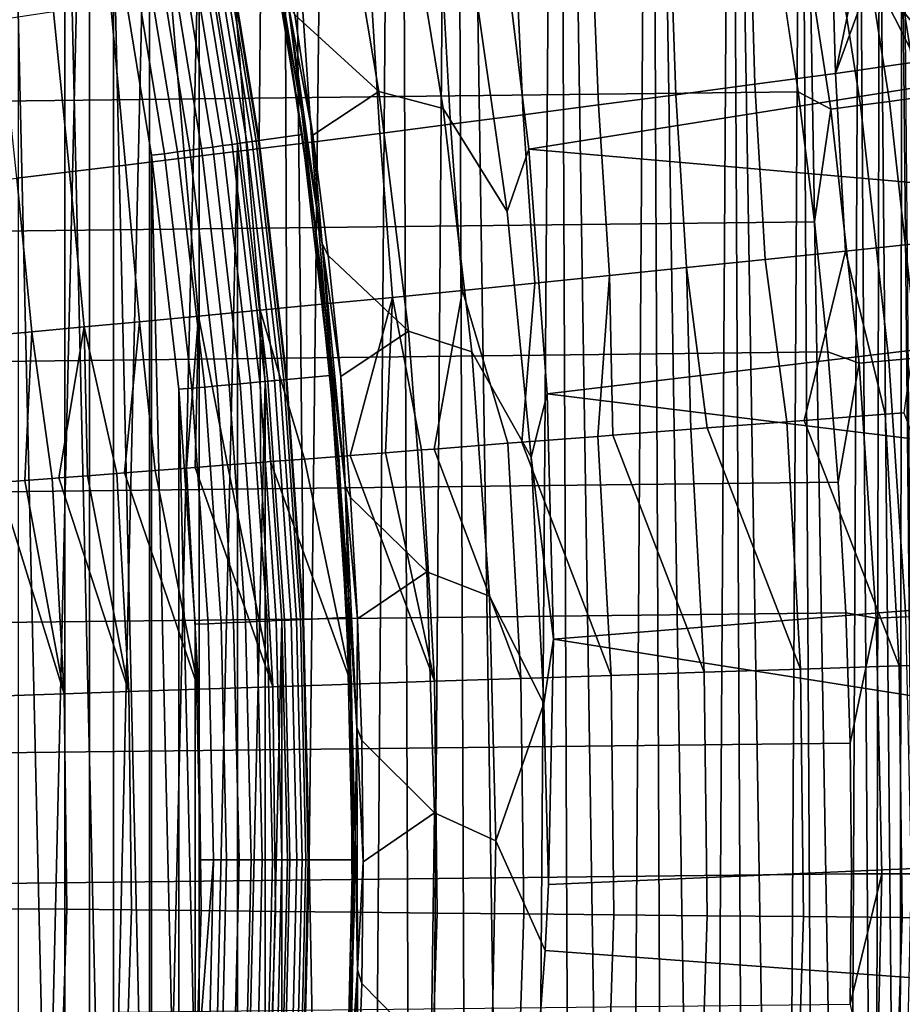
# Model space of a CAD drawing. Header units: metres. Extents: x -109 to 109, y -342 to 66.
# Tile 386 of 512: x 22.67 to 26.73, y -0.67 to 3.87. Entities that reach past the tile are written whole.
import ezdxf

# ---------------------------------------------------------------- set-up
doc = ezdxf.new("R2010")
doc.units = ezdxf.units.M
doc.layers.add('solid_K_24_62_16_000B91', color=7, linetype='CONTINUOUS')

msp = doc.modelspace()

# ---------------------------------------------------------------- linework, layer by layer
at = {"layer": 'solid_K_24_62_16_000B91'}
for points in [[(23.591349, 4.41001, 31), (23.769844, 3.315768, 31), (23.85815, 12.82449, 31), (23.564032, 13.357219, 31)], [(23.769844, 3.315768, 31), (23.897621, 2.214436, 31), (23.85815, 12.82449, 31)], [(23.974386, 1.10841, 31), (24, 0, 31), (24.14032, 12.285103, 31), (23.85815, 12.82449, 31)], [(23.897621, 2.214436, 31), (23.974386, 1.10841, 31), (23.85815, 12.82449, 31)], [(24, 0, 31), (24.226357, -12.195995, 31), (24.410202, 11.739717, 31), (24.14032, 12.285103, 31)], [(24.226357, -12.195995, 31), (24.495567, -11.645845, 31), (24.410202, 11.739717, 31)], [(24.495567, -11.645845, 31), (24.667767, 11.188388, 31), (24.410202, 11.739717, 31)], [(24.495567, -11.645845, 31), (24.752348, -11.08963, 31), (24.667767, 11.188388, 31)], [(24.996469, -10.527824, 31), (25.145042, 10.070031, 31), (24.667767, 11.188388, 31)], [(24.752348, -11.08963, 31), (24.996469, -10.527824, 31), (24.667767, 11.188388, 31)], [(24.996469, -10.527824, 31), (25.227873, -9.960575, 31), (25.145042, 10.070031, 31)], [(25.446392, -9.388275, 31), (25.571054, 8.933076, 31), (25.145042, 10.070031, 31)], [(25.227873, -9.960575, 31), (25.446392, -9.388275, 31), (25.145042, 10.070031, 31)], [(25.446392, -9.388275, 31), (25.651932, -8.811192, 31), (25.571054, 8.933076, 31)], [(25.844389, -8.229585, 31), (25.944952, 7.780631, 31), (25.571054, 8.933076, 31)], [(25.651932, -8.811192, 31), (25.844389, -8.229585, 31), (25.571054, 8.933076, 31)], [(25.844389, -8.229585, 31), (26.023642, -7.643868, 31), (25.944952, 7.780631, 31)], [(26.189634, -7.05419, 31), (26.266127, 6.615836, 31), (25.944952, 7.780631, 31)], [(26.023642, -7.643868, 31), (26.189634, -7.05419, 31), (25.944952, 7.780631, 31)], [(22.661114, -7.594989, 34.599998), (22.661114, 7.594989, 34.599998), (22.987585, 6.540724, 34.599998)], [(26.189634, -7.05419, 31), (26.342234, -6.461063, 31), (26.266127, 6.615836, 31)], [(26.481415, -5.864575, 31), (26.534307, 5.441854, 31), (26.266127, 6.615836, 31)], [(26.342234, -6.461063, 31), (26.481415, -5.864575, 31), (26.266127, 6.615836, 31)], [(22.987585, -6.540724, 34.599998), (22.661114, -7.594989, 34.599998), (22.987585, 6.540724, 34.599998)], [(22.987585, -6.540724, 34.599998), (22.987585, 6.540724, 34.599998), (23.26516, 5.471946, 34.599998)], [(22.493813, 0.527507, 34), (22.601711, -6.435259, 34), (22.874962, -5.383871, 34), (22.60173, 6.435195, 34)], [(22.874962, -5.383871, 34), (22.874977, 5.383806, 34), (22.60173, 6.435195, 34)], [(23.26516, -5.471946, 34.599998), (22.987585, -6.540724, 34.599998), (23.26516, 5.471946, 34.599998)], [(23.26516, -5.471946, 34.599998), (23.26516, 5.471946, 34.599998), (23.493116, 4.391275, 34.599998)], [(26.481415, -5.864575, 31), (26.607061, -5.265256, 31), (26.534307, 5.441854, 31)], [(26.607061, -5.265256, 31), (26.628435, 5.005833, 31), (26.534307, 5.441854, 31)], [(22.874962, -5.383871, 34), (23.099331, -4.320976, 34), (22.874977, 5.383806, 34)], [(23.099331, -4.320976, 34), (23.099342, 4.32091, 34), (22.874977, 5.383806, 34)], [(26.607061, -5.265256, 31), (26.71916, -4.663173, 31), (26.628435, 5.005833, 31)], [(26.71916, -4.663173, 31), (26.731255, 4.571909, 31), (26.628435, 5.005833, 31)], [(26.062326, 4.731433, 84.926178), (-26.164757, 4.136897, 84.926178), (-26.253656, 3.539984, 84.926178), (26.164757, 4.136904, 84.926178)], [(26.804346, 3.514214, 84.824738), (26.619793, 4.696357, 84.824738), (26.490358, 4.673206, 84.868843), (26.674015, 3.496811, 84.868843)], [(26.930084, 3.531004, 84.768677), (26.744665, 4.718692, 84.768677), (26.619793, 4.696357, 84.824738), (26.804346, 3.514214, 84.824738)], [(23.934175, 3.895122, 37.711193), (23.837793, 4.447056, 37.711193), (24.136948, 4.63919, 38.807678), (24.322184, 3.541992, 38.807678)], [(24.618246, 3.4633, 39.925716), (24.322184, 3.541992, 38.807678), (24.136948, 4.63919, 38.807678), (24.435564, 4.57774, 39.925716)], [(26.540201, 3.478943, 84.900612), (26.357468, 4.649436, 84.900612), (26.222256, 4.625252, 84.919785), (26.404053, 3.460763, 84.919785)], [(26.674015, 3.496811, 84.868843), (26.490358, 4.673206, 84.868843), (26.357468, 4.649436, 84.900612), (26.540201, 3.478943, 84.900612)], [(26.404053, 3.460763, 84.919785), (26.222256, 4.625252, 84.919785), (26.164757, 4.136904, 84.926178), (26.253654, 3.539989, 84.926178)], [(23.96612, 3.444294, 37.558521), (23.782084, 4.544283, 37.558521), (23.904264, 3.945767, 37.635696)], [(23.86442, 4.034731, 37.480381), (23.782084, 4.544283, 37.558521), (23.96612, 3.444294, 37.558521)], [(24.913118, 2.98877, 41.055355), (24.618246, 3.4633, 39.925716), (24.435564, 4.57774, 39.925716), (24.751986, 4.115273, 41.055355)], [(26.71916, -4.663173, 31), (26.817623, -4.058781, 31), (26.731255, 4.571909, 31)], [(26.817623, -4.058781, 31), (26.742184, 4.523861, 31), (26.731255, 4.571909, 31)], [(26.053982, 3.575692, -21.671764), (26.029585, 4.431738, -21.610487), (26.400518, 4.497195, -21.462086), (26.426373, 3.62575, -21.51866)], [(26.426373, 3.62575, -21.51866), (26.400518, 4.497195, -21.462086), (26.542812, 4.196954, -21.435246)], [(23.788008, 4.446428, 34.900002), (23.967903, 3.343588, 34.900002), (23.670788, 3.302108, 34.599998), (23.493116, 4.391275, 34.599998)], [(23.737862, 3.31129, 33.676792), (23.559605, 4.404053, 33.676792), (23.535278, 4.399506, 33.731934), (23.71335, 3.307871, 33.731934)], [(23.755604, 3.313765, 33.619072), (23.577215, 4.407345, 33.619072), (23.559605, 4.404053, 33.676792), (23.737862, 3.31129, 33.676792)], [(23.766319, 3.31526, 33.559608), (23.587849, 4.409333, 33.559608), (23.577215, 4.407345, 33.619072), (23.755604, 3.313765, 33.619072)], [(23.587849, 4.409333, 33.559608), (23.766319, 3.31526, 33.559608), (23.76985, 3.315752, 33.5), (23.591354, 4.409988, 33.5)], [(23.591354, 4.409988, 33.5), (23.76985, 3.315752, 33.5), (23.769844, 3.315768, 31), (23.591349, 4.41001, 31)], [(23.787949, 4.446737, 37.401829), (23.967932, 3.343383, 37.401829), (23.967903, 3.343588, 34.900002), (23.788008, 4.446428, 34.900002)], [(23.86442, 4.034731, 37.480381), (23.967932, 3.343383, 37.401829), (23.787949, 4.446737, 37.401829)], [(25.6894, 3.527063, -21.843046), (25.66007, 4.369998, -21.778831), (26.029585, 4.431738, -21.610487), (26.053982, 3.575692, -21.671764)], [(23.493116, -4.391275, 34.599998), (23.26516, -5.471946, 34.599998), (23.493116, 4.391275, 34.599998)], [(23.504938, 3.278799, 33.942642), (23.32843, 4.360839, 33.942642), (23.274261, 4.350714, 33.967464), (23.450359, 3.271185, 33.967464)], [(23.55615, 3.285943, 33.911354), (23.379259, 4.370341, 33.911354), (23.32843, 4.360839, 33.942642), (23.504938, 3.278799, 33.942642)], [(23.603251, 3.292513, 33.874054), (23.426006, 4.379079, 33.874054), (23.379259, 4.370341, 33.911354), (23.55615, 3.285943, 33.911354)], [(23.64555, 3.298413, 33.831291), (23.467987, 4.386927, 33.831291), (23.426006, 4.379079, 33.874054), (23.603251, 3.292513, 33.874054)], [(23.682428, 3.303558, 33.783684), (23.504589, 4.393769, 33.783684), (23.467987, 4.386927, 33.831291), (23.64555, 3.298413, 33.831291)], [(23.493116, -4.391275, 34.599998), (23.493116, 4.391275, 34.599998), (23.670788, 3.302108, 34.599998)], [(23.71335, 3.307871, 33.731934), (23.535278, 4.399506, 33.731934), (23.504589, 4.393769, 33.783684), (23.682428, 3.303558, 33.783684)], [(24.875929, 4.398881, 42.123234), (25.012754, 3.275793, 41.874252), (24.913118, 2.98877, 41.055355), (24.751986, 4.115273, 41.055355)], [(27.368719, 4.2712, 42.094929), (27.456551, 3.664421, 41.960407), (25.012754, 3.275793, 41.874252), (24.875929, 4.398881, 42.123234)], [(25.333498, 3.47998, -22.032095), (25.299166, 4.310046, -21.9655), (25.66007, 4.369998, -21.778831), (25.6894, 3.527063, -21.843046)], [(23.099331, -4.320976, 34), (23.27434, -3.248849, 34), (23.099342, 4.32091, 34)], [(23.334335, 3.255001, 33.996353), (23.159109, 4.329188, 33.996353), (23.099342, 4.32091, 34), (23.274349, 3.248782, 34)], [(23.27434, -3.248849, 34), (23.274349, 3.248782, 34), (23.099342, 4.32091, 34)], [(23.393213, 3.263214, 33.985455), (23.217546, 4.340112, 33.985455), (23.159109, 4.329188, 33.996353), (23.334335, 3.255001, 33.996353)], [(23.450359, 3.271185, 33.967464), (23.274261, 4.350714, 33.967464), (23.217546, 4.340112, 33.985455), (23.393213, 3.263214, 33.985455)], [(24.987127, 3.434555, -22.238457), (24.94775, 4.25203, -22.170036), (25.299166, 4.310046, -21.9655), (25.333498, 3.47998, -22.032095)], [(24.651115, 3.390896, -22.461641), (24.606689, 4.196092, -22.391939), (24.94775, 4.25203, -22.170036), (24.987127, 3.434555, -22.238457)], [(24.326265, 3.349108, -22.701115), (24.276815, 4.142368, -22.630663), (24.606689, 4.196092, -22.391939), (24.651115, 3.390896, -22.461641)], [(26.594868, 4.089678, -21.425297), (26.426373, 3.62575, -21.51866), (26.542812, 4.196954, -21.435246)], [(27.190889, 3.597624, -21.246744), (27.06432, 3.509668, -21.308319), (26.594868, 4.089678, -21.425297), (26.73447, 4.179317, -21.365461)], [(26.164757, 4.136904, 84.926178), (-26.253656, 3.539984, 84.926178), (-26.328917, 2.941396, 84.926178), (26.253654, 3.539989, 84.926178)], [(24.013351, 3.309291, -22.956305), (23.958937, 4.090991, -22.885628), (24.276815, 4.142368, -22.630663), (24.326265, 3.349108, -22.701115)], [(23.713123, 3.271539, -23.226599), (23.653831, 4.042085, -23.156204), (23.958937, 4.090991, -22.885628), (24.013351, 3.309291, -22.956305)], [(26.594868, 4.089678, -21.425297), (26.800526, 3.6787, -21.385408), (26.426373, 3.62575, -21.51866)], [(27.06432, 3.509668, -21.308319), (26.800526, 3.6787, -21.385408), (26.594868, 4.089678, -21.425297)], [(23.426298, 3.235943, -23.511354), (23.362247, 3.995771, -23.441732), (23.653831, 4.042085, -23.156204), (23.713123, 3.271539, -23.226599)], [(23.153561, 3.202588, -23.809891), (23.0849, 3.952163, -23.741514), (23.362247, 3.995771, -23.441732), (23.426298, 3.235943, -23.511354)], [(24.024736, 2.932842, 37.480381), (23.967932, 3.343383, 37.401829), (23.86442, 4.034731, 37.480381)], [(24.024736, 2.932842, 37.480381), (23.86442, 4.034731, 37.480381), (23.96612, 3.444294, 37.558521)], [(22.895563, 3.171554, -24.121492), (22.822466, 3.911366, -24.054813), (23.0849, 3.952163, -23.741514), (23.153561, 3.202588, -23.809891)], [(22.652922, 3.142915, -24.445417), (22.575588, 3.873482, -24.380865), (22.822466, 3.911366, -24.054813), (22.895563, 3.171554, -24.121492)], [(23.904264, 3.945767, 37.635696), (23.934175, 3.895122, 37.711193), (24.01778, 3.341107, 37.711193)], [(24.060812, 2.839067, 37.635696), (23.904264, 3.945767, 37.635696), (24.01778, 3.341107, 37.711193)], [(23.96612, 3.444294, 37.558521), (23.904264, 3.945767, 37.635696), (24.060812, 2.839067, 37.635696)], [(24.01778, 3.341107, 37.711193), (23.934175, 3.895122, 37.711193), (24.322184, 3.541992, 38.807678)], [(26.471567, 2.805721, -21.553667), (26.426373, 3.62575, -21.51866), (26.800526, 3.6787, -21.385408), (26.849077, 2.845198, -21.417208)], [(27.513195, 3.529717, 41.933121), (27.530907, 3.055983, 41.82552), (25.012754, 3.275793, 41.874252), (27.456551, 3.664421, 41.960407)], [(26.101068, 2.767251, -21.708403), (26.053982, 3.575692, -21.671764), (26.426373, 3.62575, -21.51866), (26.471567, 2.805721, -21.553667)], [(24.088562, 2.78531, 37.711193), (24.01778, 3.341107, 37.711193), (24.322184, 3.541992, 38.807678), (24.457571, 2.437534, 38.807678)], [(24.75013, 2.341714, 39.925716), (24.457571, 2.437534, 38.807678), (24.322184, 3.541992, 38.807678), (24.618246, 3.4633, 39.925716)], [(25.738455, 2.729877, -21.88105), (25.6894, 3.527063, -21.843046), (26.053982, 3.575692, -21.671764), (26.101068, 2.767251, -21.708403)], [(26.253654, 3.539989, 84.926178), (-26.328917, 2.941396, 84.926178), (-26.390532, 2.341233, 84.926178), (26.328917, 2.9414, 84.926178)], [(25.384583, 2.693688, -22.071203), (25.333498, 3.47998, -22.032095), (25.6894, 3.527063, -21.843046), (25.738455, 2.729877, -21.88105)], [(26.404053, 3.460763, 84.919785), (26.253654, 3.539989, 84.926178), (26.328917, 2.9414, 84.926178)], [(26.805454, 2.313444, 84.868843), (26.674015, 3.496811, 84.868843), (26.540201, 3.478943, 84.900612), (26.670982, 2.301513, 84.900612)], [(26.93643, 2.325065, 84.824738), (26.804346, 3.514214, 84.824738), (26.674015, 3.496811, 84.868843), (26.805454, 2.313444, 84.868843)], [(25.02301, 1.856118, 41.055355), (24.75013, 2.341714, 39.925716), (24.618246, 3.4633, 39.925716), (24.913118, 2.98877, 41.055355)], [(25.040289, 2.65877, -22.278412), (24.987127, 3.434555, -22.238457), (25.333498, 3.47998, -22.032095), (25.384583, 2.693688, -22.071203)], [(26.534163, 2.289373, 84.919785), (26.404053, 3.460763, 84.919785), (26.328917, 2.9414, 84.926178), (26.390532, 2.341235, 84.926178)], [(26.670982, 2.301513, 84.900612), (26.540201, 3.478943, 84.900612), (26.404053, 3.460763, 84.919785), (26.534163, 2.289373, 84.919785)], [(24.099304, 2.336998, 37.558521), (23.96612, 3.444294, 37.558521), (24.060812, 2.839067, 37.635696)], [(24.024736, 2.932842, 37.480381), (23.96612, 3.444294, 37.558521), (24.099304, 2.336998, 37.558521)], [(24.706385, 2.625205, -22.502186), (24.651115, 3.390896, -22.461641), (24.987127, 3.434555, -22.238457), (25.040289, 2.65877, -22.278412)], [(24.383659, 2.593073, -22.741997), (24.326265, 3.349108, -22.701115), (24.651115, 3.390896, -22.461641), (24.706385, 2.625205, -22.502186)], [(23.967903, 3.343588, 34.900002), (24.096752, 2.233064, 34.900002), (23.798033, 2.205356, 34.599998), (23.670788, 3.302108, 34.599998)], [(23.89407, 2.214112, 33.559608), (23.766319, 3.31526, 33.559608), (23.755604, 3.313765, 33.619072), (23.883297, 2.213113, 33.619072)], [(23.766319, 3.31526, 33.559608), (23.89407, 2.214112, 33.559608), (23.897621, 2.21444, 33.5), (23.76985, 3.315752, 33.5)], [(23.76985, 3.315752, 33.5), (23.897621, 2.21444, 33.5), (23.897621, 2.214436, 31), (23.769844, 3.315768, 31)], [(24.096767, 2.232894, 37.401829), (24.096752, 2.233064, 34.900002), (23.967903, 3.343588, 34.900002), (23.967932, 3.343383, 37.401829)], [(24.024736, 2.932842, 37.480381), (24.096767, 2.232894, 37.401829), (23.967932, 3.343383, 37.401829)], [(24.072876, 2.562448, -22.997278), (24.013351, 3.309291, -22.956305), (24.326265, 3.349108, -22.701115), (24.383659, 2.593073, -22.741997)], [(24.060812, 2.839067, 37.635696), (24.01778, 3.341107, 37.711193), (24.088562, 2.78531, 37.711193)], [(23.576412, 2.184676, 33.967464), (23.450359, 3.271185, 33.967464), (23.393213, 3.263214, 33.985455), (23.518959, 2.179353, 33.985455)], [(23.490038, 2.50601, -23.551809), (23.426298, 3.235943, -23.511354), (23.713123, 3.271539, -23.226599), (23.774767, 2.533404, -23.267427)], [(23.631283, 2.189761, 33.942642), (23.504938, 3.278799, 33.942642), (23.450359, 3.271185, 33.967464), (23.576412, 2.184676, 33.967464)], [(23.670788, -3.302108, 34.599998), (23.493116, -4.391275, 34.599998), (23.670788, 3.302108, 34.599998)], [(23.682772, 2.194532, 33.911354), (23.55615, 3.285943, 33.911354), (23.504938, 3.278799, 33.942642), (23.631283, 2.189761, 33.942642)], [(23.730125, 2.19892, 33.874054), (23.603251, 3.292513, 33.874054), (23.55615, 3.285943, 33.911354), (23.682772, 2.194532, 33.911354)], [(23.772652, 2.202861, 33.831291), (23.64555, 3.298413, 33.831291), (23.603251, 3.292513, 33.874054), (23.730125, 2.19892, 33.874054)], [(23.809729, 2.206296, 33.783684), (23.682428, 3.303558, 33.783684), (23.64555, 3.298413, 33.831291), (23.772652, 2.202861, 33.831291)], [(23.670788, -3.302108, 34.599998), (23.670788, 3.302108, 34.599998), (23.798033, 2.205356, 34.599998)], [(23.840816, 2.209177, 33.731934), (23.71335, 3.307871, 33.731934), (23.682428, 3.303558, 33.783684), (23.809729, 2.206296, 33.783684)], [(23.774767, 2.533404, -23.267427), (23.713123, 3.271539, -23.226599), (24.013351, 3.309291, -22.956305), (24.072876, 2.562448, -22.997278)], [(23.865459, 2.21146, 33.676792), (23.737862, 3.31129, 33.676792), (23.71335, 3.307871, 33.731934), (23.840816, 2.209177, 33.731934)], [(23.883297, 2.213113, 33.619072), (23.755604, 3.313765, 33.619072), (23.737862, 3.31129, 33.676792), (23.865459, 2.21146, 33.676792)], [(25.012754, 3.275793, 41.874252), (25.096413, 2.147743, 41.624168), (25.02301, 1.856118, 41.055355), (24.913118, 2.98877, 41.055355)], [(27.530907, 3.055983, 41.82552), (27.591789, 2.445999, 41.690292), (25.096413, 2.147743, 41.624168), (25.012754, 3.275793, 41.874252)], [(23.21936, 2.480329, -23.849749), (23.153561, 3.202588, -23.809891), (23.426298, 3.235943, -23.511354), (23.490038, 2.50601, -23.551809)], [(23.27434, -3.248849, 34), (23.399614, -2.169775, 34), (23.274349, 3.248782, 34)], [(23.459764, 2.173867, 33.996353), (23.334335, 3.255001, 33.996353), (23.274349, 3.248782, 34), (23.399622, 2.169708, 34)], [(23.399614, -2.169775, 34), (23.399622, 2.169708, 34), (23.274349, 3.248782, 34)], [(23.518959, 2.179353, 33.985455), (23.393213, 3.263214, 33.985455), (23.334335, 3.255001, 33.996353), (23.459764, 2.173867, 33.996353)], [(22.963375, 2.456423, -24.160542), (22.895563, 3.171554, -24.121492), (23.153561, 3.202588, -23.809891), (23.21936, 2.480329, -23.849749)], [(22.497856, 2.414155, -24.81773), (22.426218, 3.116739, -24.78089), (22.652922, 3.142915, -24.445417), (22.722683, 2.434347, -24.483456)], [(22.722683, 2.434347, -24.483456), (22.652922, 3.142915, -24.445417), (22.895563, 3.171554, -24.121492), (22.963375, 2.456423, -24.160542)], [(26.328917, 2.9414, 84.926178), (-26.390532, 2.341233, 84.926178), (-26.438444, 1.740214, 84.926178), (26.390532, 2.341235, 84.926178)], [(24.134205, 1.824745, 37.480381), (24.096767, 2.232894, 37.401829), (24.024736, 2.932842, 37.480381)], [(24.134205, 1.824745, 37.480381), (24.024736, 2.932842, 37.480381), (24.099304, 2.336998, 37.558521)], [(24.060812, 2.839067, 37.635696), (24.088562, 2.78531, 37.711193), (24.146482, 2.228025, 37.711193)], [(24.166149, 1.726324, 37.635696), (24.060812, 2.839067, 37.635696), (24.146482, 2.228025, 37.711193)], [(24.099304, 2.336998, 37.558521), (24.060812, 2.839067, 37.635696), (24.166149, 1.726324, 37.635696)], [(26.471567, 2.805721, -21.553667), (26.849077, 2.845198, -21.417208), (26.74115, 2.060536, -21.485189), (26.654699, 2.053875, -21.51676)], [(24.146482, 2.228025, 37.711193), (24.088562, 2.78531, 37.711193), (24.457571, 2.437534, 38.807678)], [(26.101068, 2.767251, -21.708403), (26.471567, 2.805721, -21.553667), (26.281889, 2.025148, -21.665663), (26.201115, 2.018924, -21.700735)], [(26.471567, 2.805721, -21.553667), (26.654699, 2.053875, -21.51676), (26.281889, 2.025148, -21.665663)], [(25.738455, 2.729877, -21.88105), (25.759161, 1.984869, -21.911274), (25.399555, 1.95716, -22.107246), (25.384583, 2.693688, -22.071203)], [(25.738455, 2.729877, -21.88105), (26.101068, 2.767251, -21.708403), (26.201115, 2.018924, -21.700735), (25.83416, 1.990648, -21.873262)], [(25.738455, 2.729877, -21.88105), (25.83416, 1.990648, -21.873262), (25.759161, 1.984869, -21.911274)], [(25.384583, 2.693688, -22.071203), (25.330387, 1.95183, -22.14764), (24.979626, 1.924802, -22.366783), (25.040289, 2.65877, -22.278412)], [(25.384583, 2.693688, -22.071203), (25.399555, 1.95716, -22.107246), (25.330387, 1.95183, -22.14764)], [(24.706385, 2.625205, -22.502186), (25.040289, 2.65877, -22.278412), (24.979626, 1.924802, -22.366783), (24.91629, 1.919922, -22.40901)], [(24.072876, 2.562448, -22.997278), (24.383659, 2.593073, -22.741997), (24.189688, 1.863934, -22.958744), (24.137859, 1.85994, -23.003012)], [(24.383659, 2.593073, -22.741997), (24.352325, 1.876466, -22.824507), (24.189688, 1.863934, -22.958744)], [(24.383659, 2.593073, -22.741997), (24.518316, 1.889256, -22.694466), (24.352325, 1.876466, -22.824507)], [(24.383659, 2.593073, -22.741997), (24.706385, 2.625205, -22.502186), (24.575859, 1.89369, -22.650951), (24.518316, 1.889256, -22.694466)], [(24.706385, 2.625205, -22.502186), (24.91629, 1.919922, -22.40901), (24.575859, 1.89369, -22.650951)], [(23.774767, 2.533404, -23.267427), (24.072876, 2.562448, -22.997278), (24.137859, 1.85994, -23.003012), (23.97834, 1.847648, -23.144007)], [(23.21936, 2.480329, -23.849749), (23.490038, 2.50601, -23.551809), (23.434744, 1.805762, -23.684982), (23.290304, 1.794632, -23.846886)], [(23.490038, 2.50601, -23.551809), (23.475559, 1.808907, -23.640743), (23.434744, 1.805762, -23.684982)], [(23.490038, 2.50601, -23.551809), (23.623917, 1.820338, -23.485201), (23.475559, 1.808907, -23.640743)], [(23.490038, 2.50601, -23.551809), (23.774767, 2.533404, -23.267427), (23.776247, 1.832076, -23.333569), (23.623917, 1.820338, -23.485201)], [(23.774767, 2.533404, -23.267427), (23.97834, 1.847648, -23.144007), (23.822487, 1.835639, -23.289066)], [(23.774767, 2.533404, -23.267427), (23.822487, 1.835639, -23.289066), (23.776247, 1.832076, -23.333569)], [(22.722683, 2.434347, -24.483456), (22.963375, 2.456423, -24.160542), (22.847382, 1.760503, -24.403093), (22.816765, 1.758144, -24.445395)], [(22.963375, 2.456423, -24.160542), (22.978676, 1.77062, -24.227787), (22.847382, 1.760503, -24.403093)], [(22.963375, 2.456423, -24.160542), (23.21936, 2.480329, -23.849749), (23.150139, 1.783831, -24.012526), (23.114544, 1.781089, -24.056023)], [(22.963375, 2.456423, -24.160542), (23.114544, 1.781089, -24.056023), (22.978676, 1.77062, -24.227787)], [(23.21936, 2.480329, -23.849749), (23.290304, 1.794632, -23.846886), (23.150139, 1.783831, -24.012526)], [(22.497856, 2.414155, -24.81773), (22.722683, 2.434347, -24.483456), (22.690134, 1.748386, -24.626566), (22.568361, 1.739003, -24.811058)], [(22.722683, 2.434347, -24.483456), (22.816765, 1.758144, -24.445395), (22.690134, 1.748386, -24.626566)], [(24.191513, 1.66955, 37.711193), (24.146482, 2.228025, 37.711193), (24.457571, 2.437534, 38.807678), (24.542831, 1.328081, 38.807678)], [(24.83094, 1.215296, 39.925716), (24.542831, 1.328081, 38.807678), (24.457571, 2.437534, 38.807678), (24.75013, 2.341714, 39.925716)], [(27.638445, 2.356386, 41.673), (27.639133, 1.835088, 41.554855), (25.096413, 2.147743, 41.624168), (27.591789, 2.445999, 41.690292)], [(26.390532, 2.341235, 84.926178), (-26.438444, 1.740214, 84.926178), (-26.472658, 1.138486, 84.926178), (26.438444, 1.740213, 84.926178)], [(24.181356, 1.224743, 37.558521), (24.099304, 2.336998, 37.558521), (24.166149, 1.726324, 37.635696)], [(24.134205, 1.824745, 37.480381), (24.099304, 2.336998, 37.558521), (24.181356, 1.224743, 37.558521)], [(25.081434, 0.719649, 41.055355), (24.83094, 1.215296, 39.925716), (24.75013, 2.341714, 39.925716), (25.02301, 1.856118, 41.055355)], [(26.534163, 2.289373, 84.919785), (26.390532, 2.341235, 84.926178), (26.438444, 1.740213, 84.926178)], [(26.612329, 1.113374, 84.919785), (26.534163, 2.289373, 84.919785), (26.438444, 1.740213, 84.926178), (26.472658, 1.138484, 84.926178)], [(26.749554, 1.11945, 84.900612), (26.670982, 2.301513, 84.900612), (26.534163, 2.289373, 84.919785), (26.612329, 1.113374, 84.919785)], [(26.884422, 1.125421, 84.868843), (26.805454, 2.313444, 84.868843), (26.670982, 2.301513, 84.900612), (26.749554, 1.11945, 84.900612)], [(24.096752, 2.233064, 34.900002), (24.174191, 1.117356, 34.900002), (23.874512, 1.103488, 34.599998), (23.798033, 2.205356, 34.599998)], [(24.096767, 2.232894, 37.401829), (24.174177, 1.117639, 37.401829), (24.174191, 1.117356, 34.900002), (24.096752, 2.233064, 34.900002)], [(24.134205, 1.824745, 37.480381), (24.174177, 1.117639, 37.401829), (24.096767, 2.232894, 37.401829)], [(24.166149, 1.726324, 37.635696), (24.146482, 2.228025, 37.711193), (24.191513, 1.66955, 37.711193)], [(23.594513, 1.09084, 33.985455), (23.518959, 2.179353, 33.985455), (23.459764, 2.173867, 33.996353), (23.53513, 1.088095, 33.996353)], [(23.652151, 1.093505, 33.967464), (23.576412, 2.184676, 33.967464), (23.518959, 2.179353, 33.985455), (23.594513, 1.09084, 33.985455)], [(23.707199, 1.09605, 33.942642), (23.631283, 2.189761, 33.942642), (23.576412, 2.184676, 33.967464), (23.652151, 1.093505, 33.967464)], [(23.758852, 1.098438, 33.911354), (23.682772, 2.194532, 33.911354), (23.631283, 2.189761, 33.942642), (23.707199, 1.09605, 33.942642)], [(23.798033, -2.205356, 34.599998), (23.670788, -3.302108, 34.599998), (23.798033, 2.205356, 34.599998)], [(23.806358, 1.100634, 33.874054), (23.730125, 2.19892, 33.874054), (23.682772, 2.194532, 33.911354), (23.758852, 1.098438, 33.911354)], [(23.849022, 1.102607, 33.831291), (23.772652, 2.202861, 33.831291), (23.730125, 2.19892, 33.874054), (23.806358, 1.100634, 33.874054)], [(23.886217, 1.104326, 33.783684), (23.809729, 2.206296, 33.783684), (23.772652, 2.202861, 33.831291), (23.849022, 1.102607, 33.831291)], [(23.798033, -2.205356, 34.599998), (23.798033, 2.205356, 34.599998), (23.874512, 1.103488, 34.599998)], [(23.917404, 1.105768, 33.731934), (23.840816, 2.209177, 33.731934), (23.809729, 2.206296, 33.783684), (23.886217, 1.104326, 33.783684)], [(23.942127, 1.106911, 33.676792), (23.865459, 2.21146, 33.676792), (23.840816, 2.209177, 33.731934), (23.917404, 1.105768, 33.731934)], [(23.960022, 1.107739, 33.619072), (23.883297, 2.213113, 33.619072), (23.865459, 2.21146, 33.676792), (23.942127, 1.106911, 33.676792)], [(23.970829, 1.108238, 33.559608), (23.89407, 2.214112, 33.559608), (23.883297, 2.213113, 33.619072), (23.960022, 1.107739, 33.619072)], [(23.89407, 2.214112, 33.559608), (23.970829, 1.108238, 33.559608), (23.974392, 1.108403, 33.5), (23.897621, 2.21444, 33.5)], [(23.897621, 2.21444, 33.5), (23.974392, 1.108403, 33.5), (23.974386, 1.10841, 31), (23.897621, 2.214436, 31)], [(23.399614, -2.169775, 34), (23.474888, -1.086063, 34), (23.399622, 2.169708, 34)], [(23.53513, 1.088095, 33.996353), (23.459764, 2.173867, 33.996353), (23.399622, 2.169708, 34), (23.474892, 1.085996, 34)], [(23.474888, -1.086063, 34), (23.474892, 1.085996, 34), (23.399622, 2.169708, 34)], [(25.096413, 2.147743, 41.624168), (25.126724, 1.017131, 41.37352), (25.02301, 1.856118, 41.055355)], [(27.639133, 1.835088, 41.554855), (27.672951, 1.223451, 41.419258), (25.126724, 1.017131, 41.37352), (25.096413, 2.147743, 41.624168)], [(26.281889, 2.025148, -21.665663), (26.654699, 2.053875, -21.51676), (26.718754, 0.894221, -21.51676)], [(26.718754, 0.894221, -21.51676), (26.654699, 2.053875, -21.51676), (26.74115, 2.060536, -21.485189), (27.1835, 0.909776, -21.359991)], [(25.83416, 1.990648, -21.873262), (26.201115, 2.018924, -21.700735), (26.264078, 0.879004, -21.700735)], [(26.264078, 0.879004, -21.700735), (26.201115, 2.018924, -21.700735), (26.281889, 2.025148, -21.665663), (26.718754, 0.894221, -21.51676)], [(25.391258, 0.849793, -22.14764), (25.330387, 1.95183, -22.14764), (25.399555, 1.95716, -22.107246), (25.821064, 0.864178, -21.911274)], [(25.399555, 1.95716, -22.107246), (25.759161, 1.984869, -21.911274), (25.821064, 0.864178, -21.911274)], [(25.821064, 0.864178, -21.911274), (25.759161, 1.984869, -21.911274), (25.83416, 1.990648, -21.873262), (26.264078, 0.879004, -21.700735)], [(24.575859, 1.89369, -22.650951), (24.91629, 1.919922, -22.40901), (24.976166, 0.835901, -22.40901)], [(24.976166, 0.835901, -22.40901), (24.91629, 1.919922, -22.40901), (24.979626, 1.924802, -22.366783), (25.391258, 0.849793, -22.14764)], [(24.979626, 1.924802, -22.366783), (25.330387, 1.95183, -22.14764), (25.391258, 0.849793, -22.14764)], [(24.195866, 0.809786, -23.003012), (24.137859, 1.85994, -23.003012), (24.189688, 1.863934, -22.958744), (24.577236, 0.822549, -22.694466)], [(24.189688, 1.863934, -22.958744), (24.352325, 1.876466, -22.824507), (24.577236, 0.822549, -22.694466)], [(24.352325, 1.876466, -22.824507), (24.518316, 1.889256, -22.694466), (24.577236, 0.822549, -22.694466)], [(24.577236, 0.822549, -22.694466), (24.518316, 1.889256, -22.694466), (24.575859, 1.89369, -22.650951), (24.976166, 0.835901, -22.40901)], [(23.475559, 1.808907, -23.640743), (23.623917, 1.820338, -23.485201), (23.833384, 0.797654, -23.333569)], [(23.623917, 1.820338, -23.485201), (23.776247, 1.832076, -23.333569), (23.833384, 0.797654, -23.333569)], [(23.833384, 0.797654, -23.333569), (23.776247, 1.832076, -23.333569), (23.822487, 1.835639, -23.289066), (24.195866, 0.809786, -23.003012)], [(23.822487, 1.835639, -23.289066), (23.97834, 1.847648, -23.144007), (24.195866, 0.809786, -23.003012)], [(23.97834, 1.847648, -23.144007), (24.137859, 1.85994, -23.003012), (24.195866, 0.809786, -23.003012)], [(24.192593, 0.712786, 37.480381), (24.174177, 1.117639, 37.401829), (24.134205, 1.824745, 37.480381)], [(24.192593, 0.712786, 37.480381), (24.134205, 1.824745, 37.480381), (24.181356, 1.224743, 37.558521)], [(25.126724, 1.017131, 41.37352), (25.081434, 0.719649, 41.055355), (25.02301, 1.856118, 41.055355)], [(22.847382, 1.760503, -24.403093), (22.978676, 1.77062, -24.227787), (23.17009, 0.775455, -24.056023)], [(22.978676, 1.77062, -24.227787), (23.114544, 1.781089, -24.056023), (23.17009, 0.775455, -24.056023)], [(23.17009, 0.775455, -24.056023), (23.114544, 1.781089, -24.056023), (23.150139, 1.783831, -24.012526), (23.49106, 0.786197, -23.684982)], [(23.150139, 1.783831, -24.012526), (23.290304, 1.794632, -23.846886), (23.49106, 0.786197, -23.684982)], [(23.290304, 1.794632, -23.846886), (23.434744, 1.805762, -23.684982), (23.49106, 0.786197, -23.684982)], [(23.49106, 0.786197, -23.684982), (23.434744, 1.805762, -23.684982), (23.475559, 1.808907, -23.640743), (23.833384, 0.797654, -23.333569)], [(26.438444, 1.740213, 84.926178), (-26.472658, 1.138486, 84.926178), (-26.493177, 0.536825, 84.926178), (26.472658, 1.138484, 84.926178)], [(22.596622, 0.756263, -24.851734), (22.542452, 1.737006, -24.851734), (22.568361, 1.739003, -24.811058), (22.871597, 0.765465, -24.445395)], [(22.568361, 1.739003, -24.811058), (22.690134, 1.748386, -24.626566), (22.871597, 0.765465, -24.445395)], [(22.690134, 1.748386, -24.626566), (22.816765, 1.758144, -24.445395), (22.871597, 0.765465, -24.445395)], [(22.871597, 0.765465, -24.445395), (22.816765, 1.758144, -24.445395), (22.847382, 1.760503, -24.403093), (23.17009, 0.775455, -24.056023)], [(24.166149, 1.726324, 37.635696), (24.191513, 1.66955, 37.711193), (24.223629, 1.110185, 37.711193)], [(24.220053, 0.609907, 37.635696), (24.166149, 1.726324, 37.635696), (24.223629, 1.110185, 37.711193)], [(24.181356, 1.224743, 37.558521), (24.166149, 1.726324, 37.635696), (24.220053, 0.609907, 37.635696)], [(24.223629, 1.110185, 37.711193), (24.191513, 1.66955, 37.711193), (24.542831, 1.328081, 38.807678)], [(24.242813, 0.550226, 37.711193), (24.223629, 1.110185, 37.711193), (24.542831, 1.328081, 38.807678), (24.577789, 0.215905, 38.807678)], [(24.860512, 0.086369, 39.925716), (24.577789, 0.215905, 38.807678), (24.542831, 1.328081, 38.807678), (24.83094, 1.215296, 39.925716)], [(24.212103, 0.109889, 37.558521), (24.181356, 1.224743, 37.558521), (24.220053, 0.609907, 37.635696)], [(24.192593, 0.712786, 37.480381), (24.181356, 1.224743, 37.558521), (24.212103, 0.109889, 37.558521)], [(25.081434, 0.719649, 41.055355), (24.860512, 0.086369, 39.925716), (24.83094, 1.215296, 39.925716)], [(27.713667, 1.178852, 41.411949), (27.693239, 0.611816, 41.283661), (25.126724, 1.017131, 41.37352), (27.672951, 1.223451, 41.419258)], [(26.472658, 1.138484, 84.926178), (-26.493177, 0.536825, 84.926178), (-26.5, -0.064932, 84.926178), (26.493177, 0.536824, 84.926178)], [(26.612329, 1.113374, 84.919785), (26.472658, 1.138484, 84.926178), (26.493177, 0.536824, 84.926178)], [(23.619717, 0, 33.985455), (23.594513, 1.09084, 33.985455), (23.53513, 1.088095, 33.996353), (23.560268, 0, 33.996353)], [(23.677416, 0, 33.967464), (23.652151, 1.093505, 33.967464), (23.594513, 1.09084, 33.985455), (23.619717, 0, 33.985455)], [(23.732523, 0, 33.942642), (23.707199, 1.09605, 33.942642), (23.652151, 1.093505, 33.967464), (23.677416, 0, 33.967464)], [(23.784231, 0, 33.911354), (23.758852, 1.098438, 33.911354), (23.707199, 1.09605, 33.942642), (23.732523, 0, 33.942642)], [(23.831787, 0, 33.874054), (23.806358, 1.100634, 33.874054), (23.758852, 1.098438, 33.911354), (23.784231, 0, 33.911354)], [(23.874512, -1.103488, 34.599998), (23.798033, -2.205356, 34.599998), (23.874512, 1.103488, 34.599998)], [(23.874496, 0, 33.831291), (23.849022, 1.102607, 33.831291), (23.806358, 1.100634, 33.874054), (23.831787, 0, 33.874054)], [(23.911732, 0, 33.783684), (23.886217, 1.104326, 33.783684), (23.849022, 1.102607, 33.831291), (23.874496, 0, 33.831291)], [(24.174191, 1.117356, 34.900002), (24.200001, 0, 34.900002), (23.9, 0, 34.599998), (23.874512, 1.103488, 34.599998)], [(23.874512, -1.103488, 34.599998), (23.874512, 1.103488, 34.599998), (23.9, 0, 34.599998)], [(23.942953, 0, 33.731934), (23.917404, 1.105768, 33.731934), (23.886217, 1.104326, 33.783684), (23.911732, 0, 33.783684)], [(23.967701, 0, 33.676792), (23.942127, 1.106911, 33.676792), (23.917404, 1.105768, 33.731934), (23.942953, 0, 33.731934)], [(23.985615, 0, 33.619072), (23.960022, 1.107739, 33.619072), (23.942127, 1.106911, 33.676792), (23.967701, 0, 33.676792)], [(23.996433, 0, 33.559608), (23.970829, 1.108238, 33.559608), (23.960022, 1.107739, 33.619072), (23.985615, 0, 33.619072)], [(23.970829, 1.108238, 33.559608), (23.996433, 0, 33.559608), (24, 0, 33.5), (23.974392, 1.108403, 33.5)], [(23.974392, 1.108403, 33.5), (24, 0, 33.5), (24, 0, 31), (23.974386, 1.10841, 31)], [(24.174177, 1.117639, 37.401829), (24.200001, 0, 37.401829), (24.200001, 0, 34.900002), (24.174191, 1.117356, 34.900002)], [(24.192593, 0.712786, 37.480381), (24.200001, 0, 37.401829), (24.174177, 1.117639, 37.401829)], [(24.220053, 0.609907, 37.635696), (24.223629, 1.110185, 37.711193), (24.242813, 0.550226, 37.711193)], [(26.638403, -0.064932, 84.919785), (26.612329, 1.113374, 84.919785), (26.493177, 0.536824, 84.926178), (26.5, -0.064932, 84.926178)], [(26.775761, -0.064932, 84.900612), (26.749554, 1.11945, 84.900612), (26.612329, 1.113374, 84.919785), (26.638403, -0.064932, 84.919785)], [(23.560268, 0, 33.996353), (23.499998, -0.000033, 34), (23.474892, 1.085996, 34), (23.474888, -1.086063, 34)], [(23.560268, 0, 33.996353), (23.53513, 1.088095, 33.996353), (23.474892, 1.085996, 34), (23.499998, -0.000033, 34)], [(25.126724, 1.017131, 41.37352), (25.103626, -0.113637, 41.122833), (25.081434, 0.719649, 41.055355)], [(27.693239, 0.611816, 41.283661), (27.700001, 0, 41.148026), (25.103626, -0.113637, 41.122833), (25.126724, 1.017131, 41.37352)], [(26.732378, -0.26712, -21.51676), (26.718754, 0.894221, -21.51676), (27.1835, 0.909776, -21.359991), (27.197363, -0.271766, -21.359991)], [(25.404207, -0.253848, -22.14764), (25.391258, 0.849793, -22.14764), (25.821064, 0.864178, -21.911274), (25.83423, -0.258145, -21.911274)], [(25.83423, -0.258145, -21.911274), (25.821064, 0.864178, -21.911274), (26.264078, 0.879004, -21.700735), (26.277472, -0.262574, -21.700735)], [(26.277472, -0.262574, -21.700735), (26.264078, 0.879004, -21.700735), (26.718754, 0.894221, -21.51676), (26.732378, -0.26712, -21.51676)], [(24.208204, -0.241897, -23.003012), (24.195866, 0.809786, -23.003012), (24.577236, 0.822549, -22.694466), (24.589769, -0.24571, -22.694466)], [(24.589769, -0.24571, -22.694466), (24.577236, 0.822549, -22.694466), (24.976166, 0.835901, -22.40901), (24.988903, -0.249698, -22.40901)], [(24.988903, -0.249698, -22.40901), (24.976166, 0.835901, -22.40901), (25.391258, 0.849793, -22.14764), (25.404207, -0.253848, -22.14764)], [(22.883259, -0.228657, -24.445395), (22.871597, 0.765465, -24.445395), (23.17009, 0.775455, -24.056023), (23.181906, -0.231642, -24.056023)], [(23.181906, -0.231642, -24.056023), (23.17009, 0.775455, -24.056023), (23.49106, 0.786197, -23.684982), (23.503038, -0.234851, -23.684982)], [(23.503038, -0.234851, -23.684982), (23.49106, 0.786197, -23.684982), (23.833384, 0.797654, -23.333569), (23.845537, -0.238273, -23.333569)], [(23.845537, -0.238273, -23.333569), (23.833384, 0.797654, -23.333569), (24.195866, 0.809786, -23.003012), (24.208204, -0.241897, -23.003012)], [(22.608145, -0.225908, -24.851734), (22.596622, 0.756263, -24.851734), (22.871597, 0.765465, -24.445395), (22.883259, -0.228657, -24.445395)], [(24.199774, -0.400681, 37.480381), (24.200001, 0, 37.401829), (24.192593, 0.712786, 37.480381)], [(24.199774, -0.400681, 37.480381), (24.192593, 0.712786, 37.480381), (24.212103, 0.109889, 37.558521)], [(25.103626, -0.113637, 41.122833), (25.08827, -0.418073, 41.05534), (24.860512, 0.086369, 39.925716), (25.081434, 0.719649, 41.055355)], [(24.212103, 0.109889, 37.558521), (24.220053, 0.609907, 37.635696), (24.222408, -0.507808, 37.635696)], [(24.220053, 0.609907, 37.635696), (24.242813, 0.550226, 37.711193), (24.249054, -0.010026, 37.711193)], [(24.222408, -0.507808, 37.635696), (24.220053, 0.609907, 37.635696), (24.249054, -0.010026, 37.711193)], [(24.249054, -0.010026, 37.711193), (24.242813, 0.550226, 37.711193), (24.577789, 0.215905, 38.807678)], [(-26.493177, -0.666687, 84.926178), (26.5, -0.064932, 84.926178), (26.493177, 0.536824, 84.926178), (-26.5, -0.064932, 84.926178)], [(24.24235, -0.570273, 37.711193), (24.249054, -0.010026, 37.711193), (24.577789, 0.215905, 38.807678), (24.562374, -0.896713, 38.807678)], [(24.838785, -1.042735, 39.925716), (24.562374, -0.896713, 38.807678), (24.577789, 0.215905, 38.807678), (24.860512, 0.086369, 39.925716)], [(24.191479, -1.005197, 37.558521), (24.212103, 0.109889, 37.558521), (24.222408, -0.507808, 37.635696)], [(24.199774, -0.400681, 37.480381), (24.212103, 0.109889, 37.558521), (24.191479, -1.005197, 37.558521)], [(25.027168, -1.242154, 40.872646), (24.838785, -1.042735, 39.925716), (24.860512, 0.086369, 39.925716), (25.08827, -0.418073, 41.05534)], [(23.53513, -1.088095, 33.996353), (23.560268, 0, 33.996353), (23.474888, -1.086063, 34)], [(23.594513, -1.09084, 33.985455), (23.619717, 0, 33.985455), (23.560268, 0, 33.996353), (23.53513, -1.088095, 33.996353)], [(23.652151, -1.093505, 33.967464), (23.677416, 0, 33.967464), (23.619717, 0, 33.985455), (23.594513, -1.09084, 33.985455)], [(23.707199, -1.09605, 33.942642), (23.732523, 0, 33.942642), (23.677416, 0, 33.967464), (23.652151, -1.093505, 33.967464)], [(23.758852, -1.098438, 33.911354), (23.784231, 0, 33.911354), (23.732523, 0, 33.942642), (23.707199, -1.09605, 33.942642)], [(23.806358, -1.100634, 33.874054), (23.831787, 0, 33.874054), (23.784231, 0, 33.911354), (23.758852, -1.098438, 33.911354)], [(23.849022, -1.102607, 33.831291), (23.874496, 0, 33.831291), (23.831787, 0, 33.874054), (23.806358, -1.100634, 33.874054)], [(23.886217, -1.104326, 33.783684), (23.911732, 0, 33.783684), (23.874496, 0, 33.831291), (23.849022, -1.102607, 33.831291)], [(23.874512, -1.103488, 34.599998), (23.9, 0, 34.599998), (24.200001, 0, 34.900002), (24.174191, -1.117356, 34.900002)], [(23.917404, -1.105768, 33.731934), (23.942953, 0, 33.731934), (23.911732, 0, 33.783684), (23.886217, -1.104326, 33.783684)], [(23.942127, -1.106911, 33.676792), (23.967701, 0, 33.676792), (23.942953, 0, 33.731934), (23.917404, -1.105768, 33.731934)], [(23.960022, -1.107739, 33.619072), (23.985615, 0, 33.619072), (23.967701, 0, 33.676792), (23.942127, -1.106911, 33.676792)], [(23.996433, 0, 33.559608), (23.970829, -1.108238, 33.559608), (23.974392, -1.108403, 33.5), (24, 0, 33.5)], [(24, 0, 31), (23.974386, -1.10841, 31), (24.226357, -12.195995, 31)], [(24, 0, 33.5), (23.974392, -1.108403, 33.5), (23.974386, -1.10841, 31), (24, 0, 31)], [(24.174191, -1.117356, 34.900002), (24.200001, 0, 34.900002), (24.200001, 0, 37.401829), (24.174988, -1.099967, 37.401829)], [(24.199774, -0.400681, 37.480381), (24.174988, -1.099967, 37.401829), (24.200001, 0, 37.401829)], [(23.970829, -1.108238, 33.559608), (23.996433, 0, 33.559608), (23.985615, 0, 33.619072), (23.960022, -1.107739, 33.619072)], [(24.222408, -0.507808, 37.635696), (24.249054, -0.010026, 37.711193), (24.24235, -0.570273, 37.711193)], [(27.700001, 0, 41.148026), (27.693239, -0.611816, 41.01239), (25.08827, -0.418073, 41.05534), (25.103626, -0.113637, 41.122833)], [(-0.211879, -0.957498, 84.926178), (26.493177, -0.666689, 84.926178), (26.5, -0.064932, 84.926178), (-26.493177, -0.666687, 84.926178)], [(26.638403, -0.064932, 84.919785), (26.5, -0.064932, 84.926178), (26.493177, -0.666689, 84.926178)], [(26.612329, -1.243238, 84.919785), (26.638403, -0.064932, 84.919785), (26.493177, -0.666689, 84.926178)], [(26.749554, -1.249313, 84.900612), (26.775761, -0.064932, 84.900612), (26.638403, -0.064932, 84.919785), (26.612329, -1.243238, 84.919785)], [(22.576998, -1.207653, -24.851734), (22.608145, -0.225908, -24.851734), (22.883259, -0.228657, -24.445395), (22.851734, -1.222349, -24.445395)], [(22.851734, -1.222349, -24.445395), (22.883259, -0.228657, -24.445395), (23.181906, -0.231642, -24.056023), (23.149967, -1.238302, -24.056023)], [(23.149967, -1.238302, -24.056023), (23.181906, -0.231642, -24.056023), (23.503038, -0.234851, -23.684982), (23.470659, -1.255455, -23.684982)], [(23.470659, -1.255455, -23.684982), (23.503038, -0.234851, -23.684982), (23.845537, -0.238273, -23.333569), (23.812685, -1.273751, -23.333569)], [(23.812685, -1.273751, -23.333569), (23.845537, -0.238273, -23.333569), (24.208204, -0.241897, -23.003012), (24.174852, -1.293123, -23.003012)], [(24.174852, -1.293123, -23.003012), (24.208204, -0.241897, -23.003012), (24.589769, -0.24571, -22.694466), (24.555893, -1.313505, -22.694466)], [(24.555893, -1.313505, -22.694466), (24.589769, -0.24571, -22.694466), (24.988903, -0.249698, -22.40901), (24.954475, -1.334826, -22.40901)], [(24.954475, -1.334826, -22.40901), (24.988903, -0.249698, -22.40901), (25.404207, -0.253848, -22.14764), (25.369207, -1.35701, -22.14764)], [(25.369207, -1.35701, -22.14764), (25.404207, -0.253848, -22.14764), (25.83423, -0.258145, -21.911274), (25.798639, -1.37998, -21.911274)], [(25.798639, -1.37998, -21.911274), (25.83423, -0.258145, -21.911274), (26.277472, -0.262574, -21.700735), (26.241268, -1.403657, -21.700735)], [(26.241268, -1.403657, -21.700735), (26.277472, -0.262574, -21.700735), (26.732378, -0.26712, -21.51676), (26.695549, -1.427956, -21.51676)], [(26.695549, -1.427956, -21.51676), (26.732378, -0.26712, -21.51676), (27.197363, -0.271766, -21.359991), (27.159893, -1.452794, -21.359991)], [(24.155733, -1.513301, 37.480381), (24.174988, -1.099967, 37.401829), (24.199774, -0.400681, 37.480381)], [(24.155733, -1.513301, 37.480381), (24.199774, -0.400681, 37.480381), (24.191479, -1.005197, 37.558521)], [(27.693239, -0.611816, 41.01239), (27.672951, -1.223453, 40.876793), (25.027168, -1.242154, 40.872646), (25.08827, -0.418073, 41.05534)], [(24.17321, -1.624442, 37.635696), (24.222408, -0.507808, 37.635696), (24.222704, -1.130215, 37.711193)], [(24.191479, -1.005197, 37.558521), (24.222408, -0.507808, 37.635696), (24.17321, -1.624442, 37.635696)], [(24.222408, -0.507808, 37.635696), (24.24235, -0.570273, 37.711193), (24.222704, -1.130215, 37.711193)], [(24.222704, -1.130215, 37.711193), (24.24235, -0.570273, 37.711193), (24.562374, -0.896713, 38.807678)]]:
    msp.add_3dface(points, dxfattribs=at)

doc.saveas('drawing.dxf')
